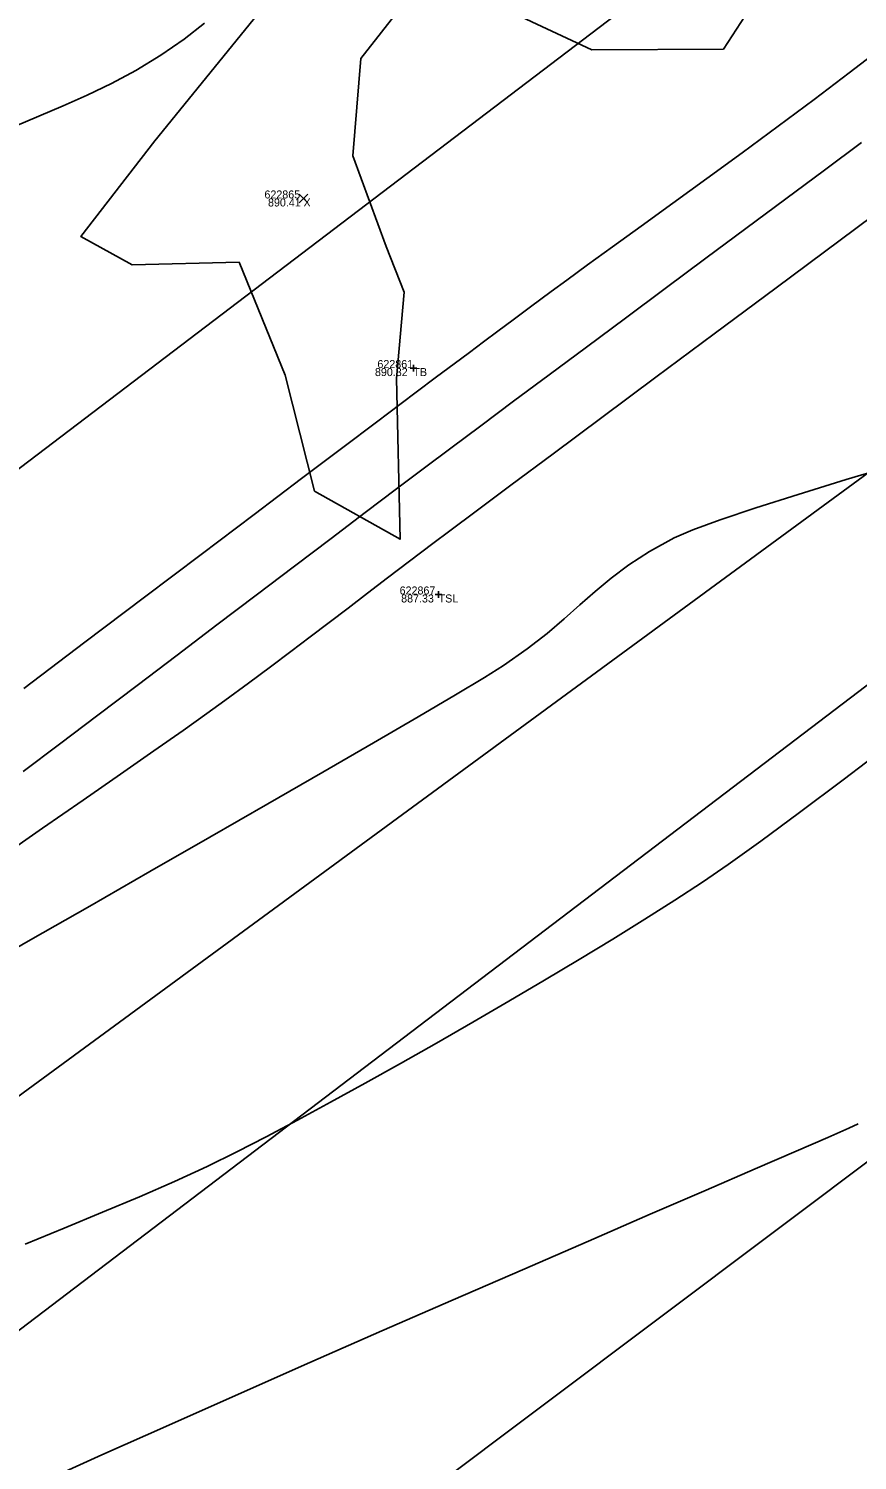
# Model space of a CAD drawing. Extents: x 1957117 to 1971063, y 701601 to 715861.
# Drawn here: x 1967870.2 to 1967906.4, y 710308.8 to 710371.5 of the extents above; entities that cross this region are included whole.
import ezdxf

# ---------------------------------------------------------------- set-up
doc = ezdxf.new("R2010")
doc.units = 0
for name, color, linetype in [('AP_X_Lights', 7, 'Continuous'), ('DT_X_Contour_Major', 7, 'Continuous'), ('DT_X_Contour_Minor', 7, 'Continuous'), ('DT_X_TIN_Hull', 7, 'Continuous'), ('GE_X_CL_20', 7, 'Continuous'), ('PV_P_Drive', 7, 'Continuous'), ('PV_P_Shoulder', 7, 'Continuous'), ('RS_Raster1', 7, 'Continuous'), ('RW_X_Esmt_RR', 7, 'Continuous'), ('RW_X_Fee_RW', 7, 'Continuous'), ('SC_Scratch1', 7, 'Continuous'), ('SC_Shading5', 7, 'Continuous'), ('VG_X_Tree_Line_Rt', 7, 'Continuous')]:
    doc.layers.add(name, color=color, linetype=linetype)

msp = doc.modelspace()

# ---------------------------------------------------------------- linework, layer by layer
at = {"layer": 'AP_X_Lights'}
for p, q in [((1967882.023, 710363.846), (1967882.411, 710364.236)), ((1967882.023, 710364.236), (1967882.411, 710363.846))]:
    msp.add_line(p, q, dxfattribs=at)
at = {"layer": 'DT_X_Contour_Major'}
for points in [[(1967877.896, 710371.708), (1967876.997, 710371.017), (1967875.975, 710370.308), (1967874.892, 710369.641), (1967873.822, 710369.065), (1967872.761, 710368.556), (1967871.705, 710368.091), (1967870.648, 710367.644), (1967869.586, 710367.192)], [(1967877.896, 710371.708), (1967876.997, 710371.017), (1967875.975, 710370.308), (1967874.892, 710369.641), (1967873.822, 710369.065), (1967872.761, 710368.556), (1967871.705, 710368.091), (1967870.648, 710367.644), (1967869.586, 710367.192)], [(1967869.986, 710342.608), (1967872.66, 710344.628), (1967875.264, 710346.596), (1967877.747, 710348.471), (1967880.055, 710350.215), (1967882.136, 710351.787), (1967883.938, 710353.148), (1967885.408, 710354.258), (1967886.494, 710355.077), (1967887.143, 710355.565), (1967888.04, 710356.237), (1967888.801, 710356.805), (1967889.471, 710357.304), (1967890.095, 710357.767), (1967890.72, 710358.231), (1967891.389, 710358.729), (1967892.151, 710359.296), (1967893.049, 710359.968), (1967893.732, 710360.473), (1967894.638, 710361.132), (1967895.735, 710361.927), (1967896.991, 710362.835), (1967898.375, 710363.838), (1967899.854, 710364.913), (1967901.396, 710366.042), (1967902.97, 710367.203), (1967904.544, 710368.375), (1967906.085, 710369.539), (1967907.562, 710370.674)], [(1967869.986, 710342.608), (1967872.66, 710344.628), (1967875.264, 710346.596), (1967877.747, 710348.471), (1967880.055, 710350.215), (1967882.136, 710351.787), (1967883.938, 710353.148), (1967885.408, 710354.258), (1967886.494, 710355.077), (1967887.143, 710355.565), (1967888.04, 710356.237), (1967888.801, 710356.805), (1967889.471, 710357.304), (1967890.095, 710357.767), (1967890.72, 710358.231), (1967891.389, 710358.729), (1967892.151, 710359.296), (1967893.049, 710359.968), (1967893.732, 710360.473), (1967894.638, 710361.132), (1967895.735, 710361.927), (1967896.991, 710362.835), (1967898.375, 710363.838), (1967899.854, 710364.913), (1967901.396, 710366.042), (1967902.97, 710367.203), (1967904.544, 710368.375), (1967906.085, 710369.539), (1967907.562, 710370.674)], [(1967870.671, 710307.836), (1967873.406, 710309.074), (1967876.325, 710310.381), (1967879.374, 710311.735), (1967882.498, 710313.114), (1967885.645, 710314.495), (1967888.76, 710315.856), (1967891.789, 710317.176), (1967894.679, 710318.431), (1967897.375, 710319.6), (1967899.824, 710320.66), (1967901.972, 710321.589), (1967903.765, 710322.365), (1967905.149, 710322.966), (1967906.071, 710323.369), (1967906.476, 710323.552)], [(1967870.671, 710307.836), (1967873.406, 710309.074), (1967876.325, 710310.381), (1967879.374, 710311.735), (1967882.498, 710313.114), (1967885.645, 710314.495), (1967888.76, 710315.856), (1967891.789, 710317.176), (1967894.679, 710318.431), (1967897.375, 710319.6), (1967899.824, 710320.66), (1967901.972, 710321.589), (1967903.765, 710322.365), (1967905.149, 710322.966), (1967906.071, 710323.369), (1967906.476, 710323.552)]]:
    msp.add_lwpolyline(points, dxfattribs=at)
at = {"layer": 'DT_X_Contour_Minor'}
for points in [[(1967869.967, 710338.967), (1967871.557, 710340.168), (1967873.225, 710341.43), (1967874.944, 710342.732), (1967876.689, 710344.057), (1967878.435, 710345.382), (1967880.156, 710346.689), (1967881.828, 710347.958), (1967883.425, 710349.169), (1967884.921, 710350.302), (1967886.292, 710351.337), (1967887.512, 710352.254), (1967888.662, 710353.116), (1967889.968, 710354.092), (1967891.407, 710355.167), (1967892.956, 710356.322), (1967894.594, 710357.542), (1967896.296, 710358.81), (1967898.041, 710360.109), (1967899.806, 710361.423), (1967901.568, 710362.734), (1967903.306, 710364.027), (1967904.995, 710365.285), (1967906.614, 710366.491)], [(1967869.967, 710338.967), (1967871.557, 710340.168), (1967873.225, 710341.43), (1967874.944, 710342.732), (1967876.689, 710344.057), (1967878.435, 710345.382), (1967880.156, 710346.689), (1967881.828, 710347.958), (1967883.425, 710349.169), (1967884.921, 710350.302), (1967886.292, 710351.337), (1967887.512, 710352.254), (1967888.662, 710353.116), (1967889.968, 710354.092), (1967891.407, 710355.167), (1967892.956, 710356.322), (1967894.594, 710357.542), (1967896.296, 710358.81), (1967898.041, 710360.109), (1967899.806, 710361.423), (1967901.568, 710362.734), (1967903.306, 710364.027), (1967904.995, 710365.285), (1967906.614, 710366.491)], [(1967868.942, 710335.189), (1967870.813, 710336.49), (1967872.58, 710337.719), (1967874.213, 710338.856), (1967875.681, 710339.88), (1967876.951, 710340.772), (1967877.993, 710341.509), (1967878.775, 710342.072), (1967879.817, 710342.836), (1967880.773, 710343.547), (1967881.665, 710344.217), (1967882.514, 710344.86), (1967883.341, 710345.49), (1967884.167, 710346.122), (1967885.013, 710346.77), (1967885.899, 710347.447), (1967886.849, 710348.167), (1967887.881, 710348.944), (1967888.618, 710349.496), (1967889.77, 710350.356), (1967891.292, 710351.492), (1967893.139, 710352.87), (1967895.267, 710354.456), (1967897.63, 710356.218), (1967900.183, 710358.122), (1967902.882, 710360.134), (1967905.683, 710362.22), (1967908.539, 710364.349)], [(1967868.942, 710335.189), (1967870.813, 710336.49), (1967872.58, 710337.719), (1967874.213, 710338.856), (1967875.681, 710339.88), (1967876.951, 710340.772), (1967877.993, 710341.509), (1967878.775, 710342.072), (1967879.817, 710342.836), (1967880.773, 710343.547), (1967881.665, 710344.217), (1967882.514, 710344.86), (1967883.341, 710345.49), (1967884.167, 710346.122), (1967885.013, 710346.77), (1967885.899, 710347.447), (1967886.849, 710348.167), (1967887.881, 710348.944), (1967888.618, 710349.496), (1967889.77, 710350.356), (1967891.292, 710351.492), (1967893.139, 710352.87), (1967895.267, 710354.456), (1967897.63, 710356.218), (1967900.183, 710358.122), (1967902.882, 710360.134), (1967905.683, 710362.22), (1967908.539, 710364.349)], [(1967867.789, 710330.178), (1967870.281, 710331.603), (1967872.873, 710333.086), (1967875.507, 710334.594), (1967878.124, 710336.095), (1967880.664, 710337.554), (1967883.068, 710338.94), (1967885.277, 710340.219), (1967887.231, 710341.359), (1967888.871, 710342.327), (1967890.138, 710343.09), (1967890.972, 710343.614), (1967892.003, 710344.335), (1967892.87, 710345.01), (1967893.62, 710345.648), (1967894.304, 710346.258), (1967894.97, 710346.848), (1967895.667, 710347.428), (1967896.444, 710348.007), (1967897.35, 710348.592), (1967898.434, 710349.193), (1967899.242, 710349.546), (1967900.445, 710349.988), (1967901.995, 710350.507), (1967903.846, 710351.094), (1967905.951, 710351.739), (1967908.261, 710352.431)], [(1967867.789, 710330.178), (1967870.281, 710331.603), (1967872.873, 710333.086), (1967875.507, 710334.594), (1967878.124, 710336.095), (1967880.664, 710337.554), (1967883.068, 710338.94), (1967885.277, 710340.219), (1967887.231, 710341.359), (1967888.871, 710342.327), (1967890.138, 710343.09), (1967890.972, 710343.614), (1967892.003, 710344.335), (1967892.87, 710345.01), (1967893.62, 710345.648), (1967894.304, 710346.258), (1967894.97, 710346.848), (1967895.667, 710347.428), (1967896.444, 710348.007), (1967897.35, 710348.592), (1967898.434, 710349.193), (1967899.242, 710349.546), (1967900.445, 710349.988), (1967901.995, 710350.507), (1967903.846, 710351.094), (1967905.951, 710351.739), (1967908.261, 710352.431)], [(1967870.044, 710318.299), (1967871.757, 710318.999), (1967873.43, 710319.69), (1967875.043, 710320.37), (1967876.573, 710321.038), (1967878, 710321.692), (1967879.302, 710322.331), (1967880.584, 710322.996), (1967881.957, 710323.725), (1967883.405, 710324.507), (1967884.911, 710325.335), (1967886.459, 710326.199), (1967888.034, 710327.09), (1967889.62, 710328), (1967891.199, 710328.919), (1967892.758, 710329.838), (1967894.278, 710330.749), (1967895.746, 710331.643), (1967897.143, 710332.51), (1967898.456, 710333.342), (1967899.667, 710334.129), (1967900.787, 710334.899), (1967902.214, 710335.926), (1967903.905, 710337.174), (1967905.813, 710338.604), (1967907.894, 710340.18)], [(1967870.044, 710318.299), (1967871.757, 710318.999), (1967873.43, 710319.69), (1967875.043, 710320.37), (1967876.573, 710321.038), (1967878, 710321.692), (1967879.302, 710322.331), (1967880.584, 710322.996), (1967881.957, 710323.725), (1967883.405, 710324.507), (1967884.911, 710325.335), (1967886.459, 710326.199), (1967888.034, 710327.09), (1967889.62, 710328), (1967891.199, 710328.919), (1967892.758, 710329.838), (1967894.278, 710330.749), (1967895.746, 710331.643), (1967897.143, 710332.51), (1967898.456, 710333.342), (1967899.667, 710334.129), (1967900.787, 710334.899), (1967902.214, 710335.926), (1967903.905, 710337.174), (1967905.813, 710338.604), (1967907.894, 710340.18)]]:
    msp.add_lwpolyline(points, dxfattribs=at)
at = {"layer": 'DT_X_TIN_Hull'}
msp.add_lwpolyline([(1967790.701, 710237.171), (1967830.563, 710265.437), (1967866.912, 710291.905), (1967909.248, 710323.677), (1967954.236, 710357.056), (1967987.309, 710382.243), (1968026.034, 710416.589), (1968068.4, 710445.095), (1968105.412, 710477.355), (1968148.193, 710505.967), (1968186.701, 710533.113), (1968240.547, 710537.613), (1968267.568, 710594.426), (1968303.236, 710626.129), (1968349.097, 710658.6), (1968381.997, 710683.606), (1968426.001, 710717.018), (1968464.516, 710750.461), (1968504.959, 710777.529), (1968545.689, 710813.171), (1968619.784, 710884.079)], dxfattribs=at)
at = {"layer": 'GE_X_CL_20'}
msp.add_lwpolyline([(1968438.508, 710785.011), (1967254.18, 709883.777)], dxfattribs=at)
at = {"layer": 'PV_P_Drive'}
for p, q in [((1967886.879, 710356.621), (1967887.171, 710356.621)), ((1967887.025, 710356.767), (1967887.025, 710356.475)), ((1967887.025, 710356.621), (1967887.025, 710356.621)), ((1967887.983, 710346.716), (1967888.275, 710346.716)), ((1967888.129, 710346.862), (1967888.129, 710346.57)), ((1967888.129, 710346.716), (1967888.129, 710346.716))]:
    msp.add_line(p, q, dxfattribs=at)
at = {"layer": 'RW_X_Esmt_RR'}
msp.add_line((1967272.347, 709859.903), (1968456.675, 710761.138), dxfattribs=at)
at = {"layer": 'RW_X_Fee_RW'}
msp.add_lwpolyline([(1963881.046, 707276.431), (1964172.578, 707701.964), (1964668.324, 708419.582), (1964735.207, 708501.875), (1964966.496, 708718.802), (1965107.468, 708816.338), (1965585.552, 709094.216), (1966091.861, 709326.705), (1966247.281, 709386.816), (1966633.174, 709551.737), (1966943.202, 709670.565), (1967172.032, 709812.662), (1967935.697, 710373.174), (1968346.714, 710683.963), (1968484.345, 710796.182), (1968743.632, 711067.038), (1968903.937, 711275.819), (1969041.222, 711501.316), (1969638.166, 712572.015), (1970019.077, 713196.718)], dxfattribs=at)
at = {"layer": 'SC_Shading5'}
for points in [[(1963589.678, 706586.994), (1963626.625, 706689.548), (1963651.76, 706746.832), (1963668.09, 706778.596), (1963682.768, 706805.402), (1963734.424, 706911.594), (1963826.849, 707116.717), (1963877.258, 707215.645), (1963964.981, 707354.472), (1964070.526, 707509.355), (1964132.574, 707601.994), (1964163.9, 707642.169), (1964191.2, 707685.167), (1964278.98, 707807.131), (1964326.11, 707874.364), (1964396.427, 707968.962), (1964508.519, 708133.679), (1964655.588, 708336.552), (1964745.319, 708429.172), (1964840.327, 708522.317), (1964988.178, 708660.245), (1965089.796, 708739.041), (1965251.743, 708835.216), (1965415.807, 708922.048), (1965866.2, 709149.38), (1966173.543, 709294.131), (1966283.627, 709338.196), (1966534.003, 709419.214), (1966689.084, 709471.266), (1967008.468, 709641.817), (1967166.677, 709750.124), (1967422.113, 709931.083), (1967818.707, 710198.831), (1968187.021, 710459.852), (1968360.589, 710592.493), (1968496.543, 710707.847), (1968606.427, 710809.378), (1968733.391, 710937.091), (1968807.28, 711025.4), (1968843.008, 711077.094), (1968863.233, 711106.099), (1968909.747, 711171.311), (1968974.133, 711279.559), (1969130.932, 711546.915), (1969247.433, 711744.686), (1969402.714, 712016.424), (1969505.287, 712191.789), (1969666.311, 712460.805), (1969771.586, 712639.896), (1969880.058, 712820.917), (1969964.994, 712955.706), (1969990.005, 713000.084), (1970030.065, 713068.479)], [(1963609.915, 706579.703), (1963646.615, 706681.572), (1963671.193, 706737.585), (1963687.092, 706768.511), (1963701.884, 706795.526), (1963753.906, 706902.469), (1963846.249, 707107.41), (1963895.973, 707204.994), (1963982.966, 707342.667), (1964088.35, 707497.312), (1964150.015, 707589.379), (1964181.502, 707629.761), (1964209.024, 707673.109), (1964296.517, 707794.674), (1964343.552, 707861.772), (1964413.958, 707956.489), (1964526.123, 708121.313), (1964672.104, 708322.686), (1964760.576, 708414.006), (1964855.195, 708506.77), (1965002.134, 708643.847), (1965101.925, 708721.226), (1965262.272, 708816.451), (1965425.685, 708902.939), (1965875.63, 709130.044), (1966182.13, 709274.398), (1966290.944, 709317.954), (1966540.737, 709398.785), (1966697.632, 709451.445), (1967019.644, 709623.399), (1967178.971, 709732.471), (1967434.35, 709913.39), (1967830.945, 710181.14), (1968199.774, 710442.525), (1968374.086, 710575.735), (1968510.806, 710691.739), (1968621.36, 710793.889), (1968749.296, 710922.58), (1968824.413, 711012.355), (1968860.678, 711064.827), (1968880.812, 711093.701), (1968927.778, 711159.547), (1968992.655, 711268.62), (1969149.476, 711536.015), (1969266.039, 711733.891), (1969421.336, 712005.657), (1969523.8, 712180.835), (1969684.812, 712449.831), (1969790.084, 712628.917), (1969898.385, 712809.653), (1969983.474, 712944.685), (1970008.657, 712989.367), (1970048.626, 713057.607)]]:
    msp.add_spline(points, degree=3, dxfattribs=at)
at = {"layer": 'VG_X_Tree_Line_Rt'}
for points in [[(1967902.855, 710374.081), (1967900.579, 710370.571), (1967894.832, 710370.542), (1967889.558, 710373.024)], [(1967886.534, 710372.471), (1967884.723, 710370.168), (1967884.379, 710365.903), (1967885.834, 710361.941), (1967886.615, 710359.946), (1967886.283, 710356.17), (1967886.44, 710349.135), (1967882.696, 710351.238), (1967881.419, 710356.316), (1967879.401, 710361.252), (1967874.723, 710361.139), (1967872.483, 710362.374), (1967875.725, 710366.565), (1967880.214, 710372.087)]]:
    msp.add_lwpolyline(points, dxfattribs=at)

# ---------------------------------------------------------------- texts
at = {"layer": 'PV_P_Shoulder'}
for s, p in [('890.41', (1967880.668, 710363.691)), ('890.32', (1967885.344, 710356.271)), ('887.33', (1967886.489, 710346.366))]:
    msp.add_text(s, height=0.35, dxfattribs=at).set_placement(p)
at = {"layer": 'RS_Raster1'}
for s, p in [('622865', (1967880.511, 710364.041)), ('622861', (1967885.451, 710356.621)), ('622867', (1967886.423, 710346.716))]:
    msp.add_text(s, height=0.35, dxfattribs=at).set_placement(p)
at = {"layer": 'SC_Scratch1'}
for s, p in [('X', (1967882.217, 710363.691)), ('TB', (1967887.025, 710356.271)), ('TSL', (1967888.129, 710346.366))]:
    msp.add_text(s, height=0.35, dxfattribs=at).set_placement(p)

doc.saveas('drawing.dxf')
